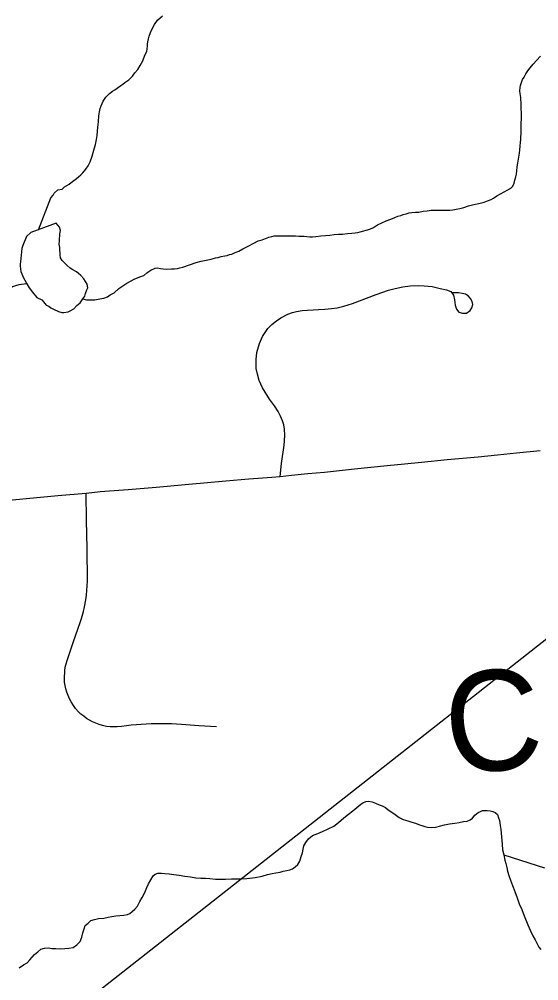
# Model space of a CAD drawing. Extents: x 103424 to 290657, y 38711 to 110967.
# Drawn here: x 214248.2251 to 214248.4707, y 40213.2945 to 40213.7488 of the extents above; entities that cross this region are included whole.
import ezdxf

# ---------------------------------------------------------------- set-up
doc = ezdxf.new("R2010")
doc.units = 0
for name, color, linetype in [('GM_X_County_Road', 7, 'Continuous'), ('GM_X_Minor_Lake', 7, 'Continuous'), ('GM_X_Minor_River', 7, 'Continuous'), ('GM_X_Minor_River_Text', 7, 'Continuous'), ('GM_X_Township_Road', 7, 'Continuous'), ('SH_Text', 7, 'Continuous')]:
    doc.layers.add(name, color=color, linetype=linetype)

msp = doc.modelspace()

# ---------------------------------------------------------------- linework, layer by layer
at = {"layer": 'GM_X_County_Road'}
msp.add_lwpolyline([(214248.22024, 40213.5215), (214248.23185, 40213.52262), (214248.24346, 40213.52375), (214248.25682, 40213.52492), (214248.26344, 40213.5256), (214248.27667, 40213.52664), (214248.28989, 40213.52769), (214248.30536, 40213.52912), (214248.31408, 40213.52993), (214248.32281, 40213.53074), (214248.33366, 40213.53162), (214248.34451, 40213.53249), (214248.34851, 40213.53281), (214248.35386, 40213.5334), (214248.36165, 40213.53411), (214248.36943, 40213.53483), (214248.38367, 40213.53641), (214248.39906, 40213.53791), (214248.40721, 40213.53871), (214248.41537, 40213.5395), (214248.42751, 40213.54072), (214248.44204, 40213.5421), (214248.45116, 40213.54302), (214248.46029, 40213.54394), (214248.47133, 40213.54502)], dxfattribs=at)
at = {"layer": 'GM_X_Minor_Lake'}
for points in [[(214248.23059, 40213.648), (214248.22864, 40213.64619), (214248.22679, 40213.64199), (214248.22643, 40213.64046), (214248.22626, 40213.63894), (214248.22574, 40213.63418), (214248.22556, 40213.63323), (214248.22557, 40213.63209), (214248.22578, 40213.63095), (214248.22598, 40213.62962), (214248.22638, 40213.62849), (214248.22697, 40213.62697), (214248.22774, 40213.62546), (214248.22871, 40213.62376), (214248.22988, 40213.62187), (214248.23142, 40213.61979), (214248.23354, 40213.61734), (214248.23583, 40213.61622), (214248.2366, 40213.61528), (214248.23795, 40213.61377), (214248.2391, 40213.61321), (214248.24006, 40213.61246), (214248.2414, 40213.6119), (214248.24369, 40213.61079), (214248.24522, 40213.61023), (214248.24617, 40213.61024), (214248.24825, 40213.61064), (214248.2492, 40213.61103), (214248.2509, 40213.612), (214248.2524, 40213.61353), (214248.25391, 40213.61488), (214248.25522, 40213.61679), (214248.25615, 40213.61794), (214248.25652, 40213.61928), (214248.25707, 40213.621), (214248.25763, 40213.62195), (214248.25723, 40213.62366), (214248.25568, 40213.62612), (214248.25433, 40213.62781), (214248.25317, 40213.62875), (214248.25222, 40213.6295), (214248.25049, 40213.63044), (214248.24916, 40213.63118), (214248.24781, 40213.6325), (214248.24666, 40213.63363), (214248.2455, 40213.63476), (214248.24473, 40213.63608), (214248.24452, 40213.63741), (214248.24451, 40213.63836), (214248.2443, 40213.63969), (214248.24429, 40213.64102), (214248.24408, 40213.64254), (214248.24425, 40213.64406), (214248.24424, 40213.64521), (214248.24442, 40213.64654), (214248.2444, 40213.64749), (214248.24458, 40213.64901), (214248.24418, 40213.65053), (214248.24341, 40213.65147), (214248.24264, 40213.65241), (214248.23059, 40213.648)], [(214248.25391, 40213.61488), (214248.25522, 40213.61679), (214248.25615, 40213.61794), (214248.25652, 40213.61928), (214248.25707, 40213.621), (214248.25763, 40213.62195), (214248.25723, 40213.62366), (214248.25568, 40213.62612), (214248.25433, 40213.62781), (214248.25317, 40213.62875), (214248.25222, 40213.6295), (214248.25049, 40213.63044), (214248.24916, 40213.63118), (214248.24781, 40213.6325), (214248.24666, 40213.63363), (214248.2455, 40213.63476), (214248.24473, 40213.63608), (214248.24452, 40213.63741), (214248.24451, 40213.63836), (214248.2443, 40213.63969), (214248.24429, 40213.64102), (214248.24408, 40213.64254), (214248.24425, 40213.64406), (214248.24424, 40213.64521), (214248.24442, 40213.64654), (214248.2444, 40213.64749), (214248.24458, 40213.64901), (214248.24418, 40213.65053), (214248.24341, 40213.65147), (214248.24264, 40213.65241), (214248.23059, 40213.648)], [(214248.23059, 40213.648), (214248.22864, 40213.64619), (214248.22679, 40213.64199), (214248.22643, 40213.64046), (214248.22626, 40213.63894), (214248.22574, 40213.63418), (214248.22556, 40213.63323), (214248.22557, 40213.63209), (214248.22578, 40213.63095), (214248.22598, 40213.62962), (214248.22638, 40213.62849), (214248.22697, 40213.62697), (214248.22774, 40213.62546), (214248.22871, 40213.62376), (214248.22988, 40213.62187), (214248.23142, 40213.61979), (214248.23354, 40213.61734), (214248.23583, 40213.61622), (214248.2366, 40213.61528), (214248.23795, 40213.61377), (214248.2391, 40213.61321), (214248.24006, 40213.61246), (214248.2414, 40213.6119), (214248.24369, 40213.61079), (214248.24522, 40213.61023), (214248.24617, 40213.61024), (214248.24825, 40213.61064), (214248.2492, 40213.61103), (214248.2509, 40213.612), (214248.2524, 40213.61353), (214248.25391, 40213.61488)]]:
    msp.add_lwpolyline(points, dxfattribs=at)
at = {"layer": 'GM_X_Minor_River'}
for points in [[(214248.23425, 40213.6493), (214248.24003, 40213.66437), (214248.24115, 40213.66571), (214248.24171, 40213.66666), (214248.2434, 40213.6682), (214248.24549, 40213.6686), (214248.24662, 40213.66957), (214248.24869, 40213.67092), (214248.24963, 40213.67169), (214248.25095, 40213.67265), (214248.25227, 40213.67361), (214248.25321, 40213.67438), (214248.25434, 40213.67535), (214248.25528, 40213.67631), (214248.25659, 40213.67803), (214248.25772, 40213.67956), (214248.25864, 40213.68147), (214248.25956, 40213.68414), (214248.26048, 40213.68701), (214248.26121, 40213.68967), (214248.26175, 40213.69196), (214248.26192, 40213.69386), (214248.26209, 40213.69596), (214248.26226, 40213.69786), (214248.26261, 40213.70034), (214248.26276, 40213.70319), (214248.26312, 40213.70509), (214248.26348, 40213.70662), (214248.26385, 40213.70795), (214248.26477, 40213.71005), (214248.26608, 40213.71197), (214248.26777, 40213.7137), (214248.26928, 40213.71485), (214248.27041, 40213.71543), (214248.27324, 40213.71755), (214248.27418, 40213.71813), (214248.27513, 40213.7189), (214248.27701, 40213.72025), (214248.2787, 40213.72198), (214248.27982, 40213.72351), (214248.28114, 40213.72505), (214248.28226, 40213.72696), (214248.28356, 40213.72925), (214248.28448, 40213.73192), (214248.28541, 40213.73364), (214248.28559, 40213.73479), (214248.28576, 40213.73612), (214248.28575, 40213.73707), (214248.28593, 40213.73821), (214248.28629, 40213.73955), (214248.28665, 40213.74088), (214248.2872, 40213.7426), (214248.28795, 40213.74432), (214248.28906, 40213.74642), (214248.29056, 40213.74834), (214248.29282, 40213.75045)], [(214248.43529, 40213.65984), (214248.43756, 40213.66063), (214248.44003, 40213.66122), (214248.44249, 40213.66182), (214248.44495, 40213.66241), (214248.44647, 40213.663), (214248.44817, 40213.66359), (214248.4493, 40213.66436), (214248.451, 40213.66532), (214248.4527, 40213.66629), (214248.4544, 40213.66726), (214248.4561, 40213.66823), (214248.45761, 40213.669), (214248.45855, 40213.66996), (214248.45911, 40213.6713), (214248.45947, 40213.67282), (214248.45983, 40213.67435), (214248.4602, 40213.67568), (214248.46037, 40213.67721), (214248.46054, 40213.67911), (214248.4609, 40213.68082), (214248.4616, 40213.68559), (214248.46177, 40213.68711), (214248.46194, 40213.68882), (214248.46211, 40213.69072), (214248.46229, 40213.69187), (214248.46227, 40213.6932), (214248.46244, 40213.69472), (214248.46243, 40213.69643), (214248.46241, 40213.69814), (214248.46239, 40213.69985), (214248.46256, 40213.70157), (214248.46254, 40213.70328), (214248.46252, 40213.7048), (214248.4625, 40213.70632), (214248.46248, 40213.70784), (214248.46246, 40213.70955), (214248.46226, 40213.71069), (214248.46225, 40213.71183), (214248.46204, 40213.71278), (214248.46203, 40213.71373), (214248.46183, 40213.71506), (214248.462, 40213.71658), (214248.46218, 40213.71753), (214248.46254, 40213.71887), (214248.4631, 40213.72039), (214248.46384, 40213.72154), (214248.46459, 40213.72307), (214248.46552, 40213.72441), (214248.46664, 40213.72594), (214248.46814, 40213.72767), (214248.46964, 40213.72939), (214248.47152, 40213.73131)], [(214248.25522, 40213.61679), (214248.25693, 40213.61624), (214248.25864, 40213.61626), (214248.26092, 40213.61628), (214248.2632, 40213.61668), (214248.2651, 40213.61708), (214248.2668, 40213.61767), (214248.26812, 40213.61863), (214248.27001, 40213.6196), (214248.27227, 40213.62153), (214248.27604, 40213.62404), (214248.27982, 40213.62617), (214248.28265, 40213.62733), (214248.28398, 40213.62773), (214248.28548, 40213.62907), (214248.28737, 40213.63023), (214248.28945, 40213.63121), (214248.29059, 40213.63141), (214248.29192, 40213.63104), (214248.29326, 40213.63086), (214248.29478, 40213.63069), (214248.29706, 40213.6309), (214248.29858, 40213.63092), (214248.29991, 40213.63112), (214248.30104, 40213.63132), (214248.30256, 40213.63171), (214248.30881, 40213.63387), (214248.31108, 40213.63446), (214248.31355, 40213.63506), (214248.31582, 40213.63546), (214248.31791, 40213.63605), (214248.31924, 40213.63625), (214248.32056, 40213.63665), (214248.32227, 40213.63704), (214248.32341, 40213.63725), (214248.32454, 40213.63764), (214248.32568, 40213.63784), (214248.32719, 40213.63861), (214248.3289, 40213.6392), (214248.33078, 40213.64036), (214248.33362, 40213.64172), (214248.33607, 40213.64308), (214248.33815, 40213.64405), (214248.34005, 40213.64464), (214248.34156, 40213.64522), (214248.34307, 40213.64581), (214248.34459, 40213.6462), (214248.34573, 40213.64641), (214248.34706, 40213.64642), (214248.3482, 40213.64643), (214248.34953, 40213.64644), (214248.35105, 40213.64646), (214248.35257, 40213.64647), (214248.35428, 40213.64649), (214248.3558, 40213.64651), (214248.35732, 40213.64633), (214248.35846, 40213.64634), (214248.35979, 40213.64635), (214248.36113, 40213.64618), (214248.36246, 40213.646), (214248.36379, 40213.64601), (214248.36531, 40213.64622), (214248.36778, 40213.64643), (214248.36987, 40213.64665), (214248.37195, 40213.64686), (214248.37404, 40213.64707), (214248.37613, 40213.64728), (214248.37803, 40213.6473), (214248.38031, 40213.64751), (214248.3824, 40213.64772), (214248.38392, 40213.64793), (214248.38505, 40213.64813), (214248.38638, 40213.64833), (214248.39093, 40213.64971), (214248.39263, 40213.65048), (214248.39452, 40213.65164), (214248.3966, 40213.65261), (214248.39868, 40213.65359), (214248.40076, 40213.65437), (214248.40265, 40213.65515), (214248.40416, 40213.65573), (214248.40549, 40213.65613), (214248.40663, 40213.65652), (214248.40814, 40213.65691), (214248.40947, 40213.65731), (214248.4108, 40213.65751), (214248.4125, 40213.65772), (214248.41403, 40213.65773), (214248.41611, 40213.65813), (214248.41801, 40213.65834), (214248.41991, 40213.65855), (214248.42143, 40213.65857), (214248.42295, 40213.65858), (214248.42409, 40213.65859), (214248.42561, 40213.65861), (214248.42713, 40213.65862), (214248.42865, 40213.65864), (214248.43017, 40213.65884), (214248.43169, 40213.65905), (214248.43339, 40213.65945), (214248.43529, 40213.65984)], [(214248.22871, 40213.62376), (214248.22495, 40213.62331), (214248.22344, 40213.62292), (214248.22193, 40213.62234), (214248.22042, 40213.6212), (214248.21929, 40213.61948), (214248.21836, 40213.61777), (214248.21723, 40213.61428)], [(214248.22506, 40213.30049), (214248.22713, 40213.30203), (214248.22883, 40213.303), (214248.23015, 40213.30434), (214248.2324, 40213.30683), (214248.23391, 40213.30818), (214248.23541, 40213.30933), (214248.23712, 40213.30992), (214248.23902, 40213.30994), (214248.24054, 40213.30977), (214248.24244, 40213.30978), (214248.24453, 40213.30962), (214248.24663, 40213.30964), (214248.24852, 40213.30985), (214248.25061, 40213.31025), (214248.25231, 40213.3114), (214248.254, 40213.31294), (214248.25474, 40213.31504), (214248.25528, 40213.31714), (214248.25583, 40213.31904), (214248.25638, 40213.32057), (214248.2577, 40213.32173), (214248.25902, 40213.32288), (214248.26072, 40213.32347), (214248.26262, 40213.32387), (214248.26508, 40213.32408), (214248.26717, 40213.32448), (214248.26888, 40213.32488), (214248.27078, 40213.32509), (214248.27267, 40213.3253), (214248.27457, 40213.3255), (214248.27628, 40213.32571), (214248.27741, 40213.32629), (214248.27854, 40213.32726), (214248.27986, 40213.32822), (214248.28099, 40213.32975), (214248.2821, 40213.33185), (214248.28322, 40213.33377), (214248.28415, 40213.33549), (214248.28489, 40213.33702), (214248.28544, 40213.33854), (214248.28618, 40213.34026), (214248.28842, 40213.34409), (214248.28936, 40213.34486), (214248.29069, 40213.34525), (214248.2924, 40213.34527), (214248.29392, 40213.34509), (214248.29601, 40213.34492), (214248.2983, 40213.34475), (214248.30077, 40213.3444), (214248.30344, 40213.34385), (214248.30611, 40213.3435), (214248.30858, 40213.34315), (214248.31105, 40213.34298), (214248.31314, 40213.343), (214248.31524, 40213.34283), (214248.3179, 40213.34248), (214248.32018, 40213.3425), (214248.32265, 40213.34253), (214248.3255, 40213.34255), (214248.32912, 40213.34259), (214248.33272, 40213.34282), (214248.33671, 40213.34323), (214248.33994, 40213.34384), (214248.34259, 40213.34462), (214248.34467, 40213.34522), (214248.34638, 40213.34542), (214248.34847, 40213.34582), (214248.34998, 40213.34622), (214248.35169, 40213.34662), (214248.35302, 40213.34682), (214248.35434, 40213.3474), (214248.35566, 40213.34837), (214248.35679, 40213.34933), (214248.35772, 40213.35105), (214248.35845, 40213.35315), (214248.35901, 40213.35486), (214248.35937, 40213.35658), (214248.35973, 40213.35829), (214248.36066, 40213.35982), (214248.36197, 40213.36155), (214248.36385, 40213.36309), (214248.36631, 40213.36406), (214248.36858, 40213.36504), (214248.37123, 40213.3662), (214248.37387, 40213.36756), (214248.37613, 40213.3693), (214248.37858, 40213.37141), (214248.38084, 40213.37314), (214248.38291, 40213.37469), (214248.38668, 40213.37796), (214248.38762, 40213.37854), (214248.38895, 40213.37912), (214248.39027, 40213.37932), (214248.39199, 40213.37896), (214248.39352, 40213.37841), (214248.39523, 40213.37766), (214248.39676, 40213.37711), (214248.39829, 40213.37636), (214248.39963, 40213.37523)], [(214248.39963, 40213.37523), (214248.40136, 40213.37411), (214248.40289, 40213.37298), (214248.40481, 40213.37167), (214248.40672, 40213.37074), (214248.40882, 40213.37), (214248.41073, 40213.36945), (214248.41244, 40213.3689), (214248.41435, 40213.36815), (214248.4155, 40213.36778), (214248.41683, 40213.36742), (214248.41817, 40213.36705), (214248.42026, 40213.36688), (214248.42197, 40213.36709), (214248.42387, 40213.36749), (214248.42614, 40213.36808), (214248.4286, 40213.36867), (214248.43107, 40213.36889), (214248.43316, 40213.36929), (214248.43524, 40213.36969), (214248.43695, 40213.3699), (214248.43828, 40213.37048), (214248.43941, 40213.37125), (214248.44053, 40213.37279), (214248.44204, 40213.37394), (214248.44317, 40213.37452), (214248.44412, 40213.37491), (214248.44545, 40213.37493), (214248.4464, 40213.37494), (214248.44773, 40213.37476), (214248.44907, 40213.37439), (214248.45021, 40213.37402), (214248.45117, 40213.37308), (214248.45176, 40213.37138), (214248.45215, 40213.37024), (214248.45236, 40213.3691), (214248.45256, 40213.36777), (214248.45278, 40213.36587), (214248.45343, 40213.35904), (214248.45365, 40213.35637), (214248.45425, 40213.35391), (214248.45465, 40213.35144), (214248.45524, 40213.34993), (214248.45565, 40213.34803), (214248.45604, 40213.34632), (214248.45664, 40213.34424), (214248.45743, 40213.34196), (214248.4584, 40213.3395), (214248.45939, 40213.33666), (214248.46056, 40213.33363), (214248.46155, 40213.33079), (214248.46272, 40213.32814), (214248.46389, 40213.3251), (214248.46565, 40213.32094), (214248.46683, 40213.3181), (214248.468, 40213.31564), (214248.46897, 40213.31375), (214248.46994, 40213.31185), (214248.47072, 40213.31034), (214248.47168, 40213.30921)], [(214248.45425, 40213.35391), (214248.47351, 40213.34783)]]:
    msp.add_lwpolyline(points, dxfattribs=at)
at = {"layer": 'GM_X_Township_Road'}
for points in [[(214248.34851, 40213.53281), (214248.34917, 40213.5389), (214248.35035, 40213.54752), (214248.35054, 40213.54953), (214248.35073, 40213.5523), (214248.35054, 40213.55508), (214248.35019, 40213.55715), (214248.34958, 40213.55913), (214248.34866, 40213.56134), (214248.34754, 40213.56347), (214248.34585, 40213.56622), (214248.3435, 40213.56925), (214248.34017, 40213.57464), (214248.3386, 40213.57809), (214248.33781, 40213.58106), (214248.33717, 40213.5838), (214248.33711, 40213.58801), (214248.33749, 40213.59133), (214248.3387, 40213.59558), (214248.3401, 40213.59893), (214248.34269, 40213.60263), (214248.34457, 40213.60457), (214248.34674, 40213.60639), (214248.34878, 40213.6078), (214248.35217, 40213.60949), (214248.35427, 40213.61026), (214248.35628, 40213.6107), (214248.3589, 40213.61124), (214248.36669, 40213.61172), (214248.36965, 40213.61179), (214248.37281, 40213.61207), (214248.37543, 40213.61249), (214248.37859, 40213.61332), (214248.38274, 40213.6145), (214248.39381, 40213.61871), (214248.39968, 40213.62079), (214248.40287, 40213.62162), (214248.40645, 40213.62232), (214248.4099, 40213.62289), (214248.41379, 40213.62296), (214248.41657, 40213.62289), (214248.42033, 40213.62251), (214248.42287, 40213.62198), (214248.42412, 40213.62167), (214248.42706, 40213.62101), (214248.42925, 40213.6201), (214248.43037, 40213.61851), (214248.43084, 40213.61627), (214248.43121, 40213.61366), (214248.43181, 40213.61189), (214248.43293, 40213.61035), (214248.43475, 40213.60993), (214248.43652, 40213.60998), (214248.4383, 40213.61119), (214248.43918, 40213.6125), (214248.43951, 40213.61403), (214248.43928, 40213.61553), (214248.43849, 40213.61683), (214248.43741, 40213.61809), (214248.43615, 40213.61889), (214248.43447, 40213.61931), (214248.43279, 40213.61949), (214248.43013, 40213.61959)], [(214248.31834, 40213.41438), (214248.31007, 40213.41497), (214248.3018, 40213.41557), (214248.29706, 40213.41582), (214248.2947, 40213.41589), (214248.28759, 40213.41584), (214248.28522, 40213.41574), (214248.28285, 40213.4156), (214248.28051, 40213.41542), (214248.27813, 40213.41519), (214248.27579, 40213.41493), (214248.27345, 40213.41463), (214248.27143, 40213.41443), (214248.26811, 40213.41449), (214248.26648, 40213.41469), (214248.26447, 40213.4151), (214248.26286, 40213.41556), (214248.26132, 40213.41612), (214248.2598, 40213.4168), (214248.25833, 40213.41757), (214248.25693, 40213.41844), (214248.25561, 40213.41942), (214248.25433, 40213.42047), (214248.25315, 40213.42162), (214248.25177, 40213.42317), (214248.25078, 40213.42449), (214248.24967, 40213.42623), (214248.24888, 40213.4277), (214248.24822, 40213.42921), (214248.24765, 40213.43076), (214248.24721, 40213.43235), (214248.24685, 40213.43396), (214248.24661, 40213.4356), (214248.2465, 40213.43725), (214248.24666, 40213.44096), (214248.24693, 40213.4426), (214248.24731, 40213.44421), (214248.24778, 40213.44579), (214248.25086, 40213.45476), (214248.25395, 40213.46372), (214248.25459, 40213.46569), (214248.25549, 40213.46894), (214248.25601, 40213.47112), (214248.25663, 40213.47443), (214248.25694, 40213.47665), (214248.25718, 40213.47888), (214248.25734, 40213.48112), (214248.25741, 40213.48336), (214248.25719, 40213.49889), (214248.257, 40213.51191), (214248.25682, 40213.52492)]]:
    msp.add_lwpolyline(points, dxfattribs=at)
at = {"layer": 'SH_Text'}
msp.add_line((214265.04189, 40226.47703), (214234.64719, 40202.58867), dxfattribs=at)

# ---------------------------------------------------------------- texts
at = {"layer": 'GM_X_Minor_River_Text'}
msp.add_text('Creek', height=0.04738, rotation=5.3937, dxfattribs=at).set_placement((214248.4285, 40213.39168))

doc.saveas('drawing.dxf')
